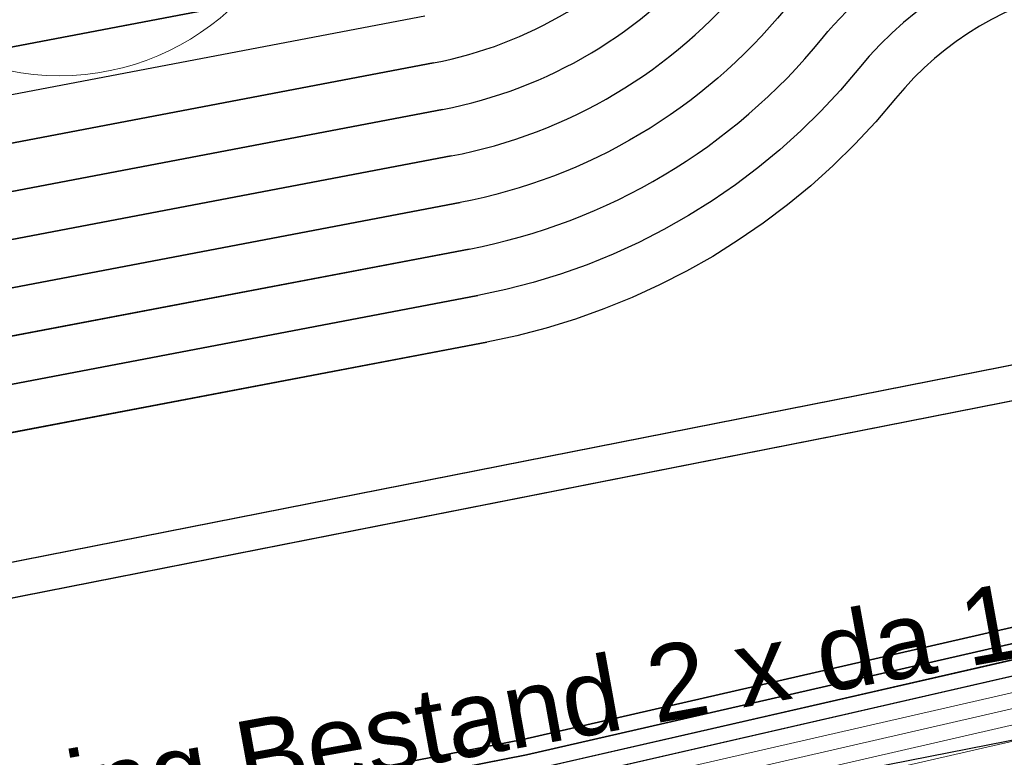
# Model space of a CAD drawing. Header units: metres. Extents: x -502 to 161, y -108 to 174.
# Tile 425 of 656: x -106.19 to -103.07, y -22.98 to -20.64. Entities that reach past the tile are written whole.
import ezdxf

# ---------------------------------------------------------------- set-up
doc = ezdxf.new("R2010")
doc.units = ezdxf.units.M
doc.header["$LTSCALE"] = 0.1
doc.linetypes.add('237', pattern=[93, 75, -18])
for name, color, linetype in [('BRI31-005.05-5p02-Koordinierung Lageplan 4. BA ZOB West 2022-06-15', 7, 'Continuous'), ('BRI31-005.06-5f07-Koordinierung Lageplan 4. BA ZOB Fernbusbahnh', 7, 'Continuous'), ('BRI32-005.02-5f05-Koordinierung Schemaplan 4 BA ZOB Teilbereich', 7, 'Continuous'), ('BRI32-005.03-5f06-Koordinierung Schemaplan 4 BA ZOB Teilbereich 2 Ost - Bahnhofsallee 2023-01-21', 7, 'Continuous')]:
    doc.layers.add(name, color=color, linetype=linetype)
doc.styles.add('Arial', font='arial.ttf')

msp = doc.modelspace()

# ---------------------------------------------------------------- linework, layer by layer
at = {"layer": 'BRI31-005.05-5p02-Koordinierung Lageplan 4. BA ZOB West 2022-06-15', "color": 7, "linetype": 'Continuous', "lineweight": 35, "transparency": 33554687}
msp.add_line((-117.887, -23.8696), (-104.7662, -21.3706), dxfattribs=at)
at = {"layer": 'BRI31-005.05-5p02-Koordinierung Lageplan 4. BA ZOB West 2022-06-15', "color": 6, "linetype": 'Continuous', "lineweight": 25, "true_color": 0xff00ff, "transparency": 33554687, "flags": 128}
for points in [[(-12.8197, -7.1584), (-13.0948, -7.1684), (-17.6753, -7.3484), (-25.0233, -7.7685), (-29.4119, -8.0888), (-36.588, -9.7298), (-36.8022, -9.7791), (-48.761, -11.229), (-54.8582, -12.3594), (-60.5568, -13.5195), (-72.2392, -15.9794), (-83.9386, -18.0493), (-95.7552, -20.2994), (-107.5641, -22.6294), (-119.3715, -24.8394), (-124.8625, -26.009), (-126.093, -26.1489), (-127.2478, -26.3291), (-138.8097, -28.3993), (-150.5411, -30.6494), (-156.6329, -31.8278), (-162.3974, -31.1788), (-174.3003, -29.339)], [(-174.3171, -29.4477), (-162.412, -31.2879), (-156.6285, -31.939), (-150.5203, -30.7574), (-138.7897, -28.5075), (-127.2296, -26.4376), (-126.0783, -26.2579), (-124.8448, -26.1177), (-119.3499, -24.9473), (-107.5433, -22.7374), (-95.7342, -20.4074), (-83.9188, -18.1575), (-72.2182, -16.0874), (-60.5345, -13.6272), (-54.8372, -12.4674), (-48.7444, -11.3378), (-36.7832, -9.8876), (-36.5634, -9.837), (-29.3955, -8.1979), (-25.0161, -7.8783), (-17.67, -7.4583), (-13.0906, -7.2783), (-12.8157, -7.2683)]]:
    msp.add_lwpolyline(points, dxfattribs=at)
at = {"layer": 'BRI31-005.05-5p02-Koordinierung Lageplan 4. BA ZOB West 2022-06-15', "color": 190, "linetype": 'Continuous', "lineweight": 35, "true_color": 0x7f00ff, "transparency": 33554687, "flags": 128}
for points in [[(-55.7007, -13.3634), (-59.4327, -13.9934), (-61.4087, -14.3464), (-62.2647, -14.4984), (-62.6667, -14.5974), (-62.8907, -14.7334), (-63.5967, -15.2334), (-64.4177, -15.8004), (-64.8657, -15.8864), (-69.7037, -16.7484), (-75.4637, -17.6884), (-81.7337, -18.6534), (-88.9077, -20.0034), (-93.6827, -20.7334), (-98.9647, -21.6334), (-104.5957, -22.9234), (-121.8907, -26.2934), (-126.8117, -27.2034), (-150.4477, -31.7134), (-157.1307, -33.0134), (-162.7687, -32.1234), (-174.7807, -30.4434), (-178.1477, -29.6134), (-179.1357, -29.4334)], [(-93.6747, -20.7824), (-98.9547, -21.6824), (-104.5847, -22.9724), (-121.8807, -26.3424), (-126.8027, -27.2524), (-150.4387, -31.7624), (-150.7407, -31.8214), (-157.1297, -33.0644), (-162.7757, -32.1724), (-174.7877, -30.4934), (-178.1567, -29.6624), (-179.1357, -29.4844)]]:
    msp.add_lwpolyline(points, dxfattribs=at)
at = {"layer": 'BRI31-005.05-5p02-Koordinierung Lageplan 4. BA ZOB West 2022-06-15', "color": 250, "linetype": 'Continuous', "lineweight": 25, "true_color": 0x333333, "transparency": 33554687, "flags": 128}
for points in [[(-62.5057, -14.9114), (-62.7017, -15.0274), (-63.4007, -15.5204), (-64.2987, -16.1364), (-69.6477, -17.0914), (-75.4007, -18.0314), (-81.6707, -18.9964), (-88.8497, -20.3464), (-93.6247, -21.0764), (-104.5317, -23.2174), (-121.8307, -26.5874), (-126.7577, -27.4974), (-150.3937, -32.0074), (-150.6907, -32.0664), (-157.1247, -33.3194), (-162.8107, -32.4174), (-174.8227, -30.7434), (-176.4997, -30.2264), (-178.1847, -29.8094), (-179.1357, -29.6374)], [(-93.6667, -20.8314), (-98.9447, -21.7314), (-104.5737, -23.0214), (-121.8707, -26.3914), (-126.7937, -27.3014), (-150.4297, -31.8114), (-150.7307, -31.8704), (-157.1287, -33.1154), (-162.7827, -32.2214), (-174.7947, -30.5434), (-178.1657, -29.7114), (-179.1357, -29.5354)], [(-93.6587, -20.8804), (-98.9347, -21.7804), (-104.5627, -23.0704), (-121.8607, -26.4404), (-126.7847, -27.3504), (-150.4207, -31.8604), (-150.7207, -31.9194), (-157.1277, -33.1664), (-162.7897, -32.2704), (-174.8017, -30.5934), (-178.1747, -29.7604), (-179.1357, -29.5864)]]:
    msp.add_lwpolyline(points, dxfattribs=at)
at = {"layer": 'BRI31-005.05-5p02-Koordinierung Lageplan 4. BA ZOB West 2022-06-15', "color": 1, "linetype": 'Continuous', "lineweight": 35, "true_color": 0xff0000, "transparency": 33554687, "flags": 128}
msp.add_lwpolyline([(-104.9346, -20.4865), (-112.2573, -21.8811, -0.060984), (-113.4886, -21.963), (-113.4886, -21.963, 0.060985), (-114.7198, -22.0448), (-114.7198, -22.0448), (-118.1112, -22.6907, -0.136581), (-119.0428, -22.6132), (-119.0428, -22.6132, 0.155054), (-120.0001, -22.5674), (-120.0001, -22.5674, -0.009649), (-120.4359, -22.6743), (-120.4359, -22.6743, -0.009652), (-120.8756, -22.7643), (-120.8756, -22.7643), (-121.8196, -22.9387), (-121.8196, -22.9387, -0.086678), (-122.2836, -22.9432)], format="xyb", dxfattribs=at)
at = {"layer": 'BRI31-005.05-5p02-Koordinierung Lageplan 4. BA ZOB West 2022-06-15', "color": 190, "linetype": 'Continuous', "lineweight": 35, "true_color": 0x7f00ff, "transparency": 33554687, "flags": 128}
msp.add_lwpolyline([(-120.8247, -23.0396, -0.023455), (-120.0029, -22.9274), (-120.0029, -22.9274, -0.111418), (-119.1999, -23.0348), (-119.1999, -23.0348, 0.136637), (-118.0273, -23.1328), (-114.3418, -22.4309, -0.04212), (-113.4301, -22.3357, 0.042117), (-112.5687, -22.2458), (-104.8785, -20.7812)], format="xyb", dxfattribs=at)
at = {"layer": 'BRI31-005.05-5p02-Koordinierung Lageplan 4. BA ZOB West 2022-06-15', "color": 116, "linetype": 'Continuous', "lineweight": 13, "true_color": 0x007f3f, "transparency": 33554687, "flags": 128}
for points in [[(-150.4307, -31.8114), (-126.7937, -27.3014), (-121.8697, -26.3914), (-104.5727, -23.0214), (-98.8977, -21.7234), (-93.6667, -20.8304)], [(-150.4217, -31.8604), (-126.7847, -27.3504), (-121.8597, -26.4404), (-104.5617, -23.0704), (-98.9347, -21.7804), (-93.6587, -20.8794)], [(-93.6347, -21.0284), (-98.8577, -21.9194), (-104.5307, -23.2174), (-121.8317, -26.5874), (-126.7577, -27.4974), (-150.3927, -32.0074)], [(-93.6267, -21.0774), (-98.8947, -21.9764), (-104.5197, -23.2664), (-121.8217, -26.6364), (-126.7487, -27.5464), (-150.3837, -32.0564)]]:
    msp.add_lwpolyline(points, dxfattribs=at)
at = {"layer": 'BRI31-005.05-5p02-Koordinierung Lageplan 4. BA ZOB West 2022-06-15', "color": 251, "linetype": 'Continuous', "lineweight": 13, "true_color": 0x5b5b5b, "transparency": 33554687, "flags": 128}
for points in [[(-93.6507, -20.9294), (-98.8777, -21.8214), (-104.5517, -23.1194), (-121.8507, -26.4894), (-126.7757, -27.3994), (-150.4117, -31.9094), (-150.7107, -31.9684), (-157.1267, -33.2174), (-162.7967, -32.3194), (-174.8087, -30.6434), (-176.5547, -29.7624), (-176.4667, -28.8414), (-176.3907, -28.5144)], [(-93.6427, -20.9784), (-98.9147, -21.8784), (-104.5407, -23.1684), (-121.8407, -26.5384), (-126.7667, -27.4484), (-150.4027, -31.9584), (-150.7007, -32.0174), (-157.1257, -33.2684), (-162.8037, -32.3684), (-174.8157, -30.6934), (-176.6607, -29.8214), (-176.5657, -28.8254), (-176.4877, -28.4914)]]:
    msp.add_lwpolyline(points, dxfattribs=at)
at = {"layer": 'BRI31-005.05-5p02-Koordinierung Lageplan 4. BA ZOB West 2022-06-15', "color": 3, "linetype": 'Continuous', "lineweight": 35, "true_color": 0x00ff00, "transparency": 33554687, "flags": 128}
msp.add_lwpolyline([(-120.8009, -23.1693, -0.026872), (-120.0174, -23.0677), (-120.0174, -23.0677, -0.107961), (-119.252, -23.1755), (-119.252, -23.1755, 0.136638), (-117.9993, -23.2802), (-114.3137, -22.5783, -0.04212), (-113.4272, -22.4857), (-113.4272, -22.4857, 0.042117), (-112.5407, -22.3932), (-112.5407, -22.3932), (-104.8504, -20.9286)], format="xyb", dxfattribs=at)
at = {"layer": 'BRI31-005.05-5p02-Koordinierung Lageplan 4. BA ZOB West 2022-06-15', "color": 7, "linetype": 'Continuous', "lineweight": 35, "transparency": 33554687, "flags": 128}
for points in [[(-120.7703, -23.3346), (-120.7703, -23.3346, -0.018703), (-120.0287, -23.2262), (-120.0287, -23.2262), (-120.0287, -23.2262, -0.116228), (-119.3042, -23.3161), (-119.3042, -23.3161), (-119.3042, -23.3161, 0.136638), (-117.9712, -23.4275), (-117.9712, -23.4275), (-114.2856, -22.7256, -0.04212), (-113.4242, -22.6357), (-113.4242, -22.6357, 0.042117), (-112.5126, -22.5405), (-112.5126, -22.5405), (-104.8224, -21.0759)], [(-104.7943, -21.2233), (-112.4845, -22.6879), (-112.4845, -22.6879, -0.042117), (-113.4212, -22.7856), (-113.4212, -22.7856, 0.04212), (-114.2576, -22.873), (-117.9431, -23.5749), (-117.9431, -23.5749, -0.136638), (-119.3563, -23.4568), (-119.3563, -23.4568, 0.135231), (-120.7703, -23.3346)]]:
    msp.add_lwpolyline(points, format="xyb", dxfattribs=at)
at = {"layer": 'BRI31-005.05-5p02-Koordinierung Lageplan 4. BA ZOB West 2022-06-15', "color": 3, "linetype": '237', "lineweight": 35, "true_color": 0x00ff00, "transparency": 33554687, "flags": 128}
msp.add_lwpolyline([(-104.7382, -21.518), (-117.859, -24.017), (-117.859, -24.017, -0.096537), (-119.8292, -24.0085), (-119.8292, -24.0085), (-119.8292, -24.0085, 0.095135), (-121.828, -23.9944), (-121.828, -23.9944)], format="xyb", dxfattribs=at)
at = {"layer": 'BRI31-005.05-5p02-Koordinierung Lageplan 4. BA ZOB West 2022-06-15', "color": 7, "linetype": '237', "lineweight": 35, "transparency": 33554687, "flags": 128}
msp.add_lwpolyline([(-104.7101, -21.6653), (-117.8309, -24.1643, -0.096537), (-119.8586, -24.1556), (-119.8586, -24.1556, 0.095135), (-121.8007, -24.1419), (-121.8007, -24.1419)], format="xyb", dxfattribs=at)
at = {"layer": 'BRI31-005.06-5f07-Koordinierung Lageplan 4. BA ZOB Fernbusbahnh', "color": 190, "linetype": 'Continuous', "lineweight": 30, "true_color": 0x7f00ff, "transparency": 33554687, "flags": 128}
for points in [[(-55.7007, -13.3634), (-59.4327, -13.9934), (-61.4087, -14.3464), (-62.2647, -14.4984), (-62.6667, -14.5974), (-62.8907, -14.7334), (-63.5967, -15.2334), (-64.4177, -15.8004), (-64.8657, -15.8864), (-69.7037, -16.7484), (-75.4637, -17.6884), (-81.7337, -18.6534), (-88.9077, -20.0034), (-93.6827, -20.7334), (-98.9647, -21.6334), (-104.5957, -22.9234), (-121.8907, -26.2934), (-126.8117, -27.2034), (-150.4477, -31.7134), (-157.1307, -33.0134), (-162.7687, -32.1234), (-174.7807, -30.4434), (-178.1477, -29.6134), (-179.1357, -29.4334)], [(-93.6747, -20.7824), (-98.9547, -21.6824), (-104.5847, -22.9724), (-121.8807, -26.3424), (-126.8027, -27.2524), (-150.4387, -31.7624), (-150.7407, -31.8214), (-157.1297, -33.0644), (-162.7757, -32.1724), (-174.7877, -30.4934), (-178.1567, -29.6624), (-179.1357, -29.4844)]]:
    msp.add_lwpolyline(points, dxfattribs=at)
at = {"layer": 'BRI31-005.06-5f07-Koordinierung Lageplan 4. BA ZOB Fernbusbahnh', "color": 250, "linetype": 'Continuous', "lineweight": 20, "true_color": 0x333333, "transparency": 33554687, "flags": 128}
for points in [[(-62.5057, -14.9114), (-62.7017, -15.0274), (-63.4007, -15.5204), (-64.2987, -16.1364), (-69.6477, -17.0914), (-75.4007, -18.0314), (-81.6707, -18.9964), (-88.8497, -20.3464), (-93.6247, -21.0764), (-104.5317, -23.2174), (-121.8307, -26.5874), (-126.7577, -27.4974), (-150.3937, -32.0074), (-150.6907, -32.0664), (-157.1247, -33.3194), (-162.8107, -32.4174), (-174.8227, -30.7434), (-176.4997, -30.2264), (-178.1847, -29.8094), (-179.1357, -29.6374)], [(-93.6667, -20.8314), (-98.9447, -21.7314), (-104.5737, -23.0214), (-121.8707, -26.3914), (-126.7937, -27.3014), (-150.4297, -31.8114), (-150.7307, -31.8704), (-157.1287, -33.1154), (-162.7827, -32.2214), (-174.7947, -30.5434), (-178.1657, -29.7114), (-179.1357, -29.5354)], [(-93.6587, -20.8804), (-98.9347, -21.7804), (-104.5627, -23.0704), (-121.8607, -26.4404), (-126.7847, -27.3504), (-150.4207, -31.8604), (-150.7207, -31.9194), (-157.1277, -33.1664), (-162.7897, -32.2704), (-174.8017, -30.5934), (-178.1747, -29.7604), (-179.1357, -29.5864)]]:
    msp.add_lwpolyline(points, dxfattribs=at)
at = {"layer": 'BRI31-005.06-5f07-Koordinierung Lageplan 4. BA ZOB Fernbusbahnh', "color": 1, "linetype": 'Continuous', "lineweight": 30, "true_color": 0xff0000, "transparency": 33554687, "flags": 128}
msp.add_lwpolyline([(-104.9346, -20.4865), (-112.2573, -21.8811, -0.060984), (-113.4886, -21.963), (-113.4886, -21.963, 0.060985), (-114.7198, -22.0448), (-114.7198, -22.0448), (-118.1112, -22.6907, -0.136581), (-119.0428, -22.6132), (-119.0428, -22.6132, 0.155054), (-120.0001, -22.5674), (-120.0001, -22.5674, -0.009649), (-120.4359, -22.6743), (-120.4359, -22.6743, -0.009652), (-120.8756, -22.7643), (-120.8756, -22.7643), (-121.8196, -22.9387), (-121.8196, -22.9387, -0.086678), (-122.2836, -22.9432)], format="xyb", dxfattribs=at)
at = {"layer": 'BRI32-005.02-5f05-Koordinierung Schemaplan 4 BA ZOB Teilbereich', "color": 6, "linetype": 'Continuous', "lineweight": 25, "true_color": 0xff00ff, "transparency": 33554687, "flags": 128}
for points in [[(-12.8197, -7.1584), (-13.0948, -7.1684), (-17.6753, -7.3484), (-25.0233, -7.7685), (-29.4119, -8.0888), (-36.588, -9.7298), (-36.8022, -9.7791), (-48.761, -11.229), (-54.8582, -12.3594), (-60.5568, -13.5195), (-72.2392, -15.9794), (-83.9386, -18.0493), (-95.7552, -20.2994), (-107.5641, -22.6294), (-119.3715, -24.8394), (-124.8625, -26.009), (-126.093, -26.1489), (-127.2478, -26.3291), (-138.8097, -28.3993), (-150.5411, -30.6494), (-156.6329, -31.8278), (-162.3974, -31.1788), (-174.3003, -29.339)], [(-174.3171, -29.4477), (-162.412, -31.2879), (-156.6285, -31.939), (-150.5203, -30.7574), (-138.7897, -28.5075), (-127.2296, -26.4376), (-126.0783, -26.2579), (-124.8448, -26.1177), (-119.3499, -24.9473), (-107.5433, -22.7374), (-95.7342, -20.4074), (-83.9188, -18.1575), (-72.2182, -16.0874), (-60.5345, -13.6272), (-54.8372, -12.4674), (-48.7444, -11.3378), (-36.7832, -9.8876), (-36.5634, -9.837), (-29.3955, -8.1979), (-25.0161, -7.8783), (-17.67, -7.4583), (-13.0906, -7.2783), (-12.8157, -7.2683)]]:
    msp.add_lwpolyline(points, dxfattribs=at)
at = {"layer": 'BRI32-005.02-5f05-Koordinierung Schemaplan 4 BA ZOB Teilbereich', "color": 190, "linetype": 'Continuous', "lineweight": 35, "true_color": 0x7f00ff, "transparency": 33554687, "flags": 128}
for points in [[(-55.7007, -13.3634), (-59.4327, -13.9934), (-61.4087, -14.3464), (-62.2647, -14.4984), (-62.6667, -14.5974), (-62.8907, -14.7334), (-63.5967, -15.2334), (-64.4177, -15.8004), (-64.8657, -15.8864), (-69.7037, -16.7484), (-75.4637, -17.6884), (-81.7337, -18.6534), (-88.9077, -20.0034), (-93.6827, -20.7334), (-98.9647, -21.6334), (-104.5957, -22.9234), (-121.8907, -26.2934), (-126.8117, -27.2034), (-150.4477, -31.7134), (-157.1307, -33.0134), (-162.7687, -32.1234), (-174.7807, -30.4434), (-178.1477, -29.6134), (-179.1357, -29.4334)], [(-93.6747, -20.7824), (-98.9547, -21.6824), (-104.5847, -22.9724), (-121.8807, -26.3424), (-126.8027, -27.2524), (-150.4387, -31.7624), (-150.7407, -31.8214), (-157.1297, -33.0644), (-162.7757, -32.1724), (-174.7877, -30.4934), (-178.1567, -29.6624), (-179.1357, -29.4844)]]:
    msp.add_lwpolyline(points, dxfattribs=at)
at = {"layer": 'BRI32-005.02-5f05-Koordinierung Schemaplan 4 BA ZOB Teilbereich', "color": 250, "linetype": 'Continuous', "lineweight": 25, "true_color": 0x333333, "transparency": 33554687, "flags": 128}
for points in [[(-93.6667, -20.8314), (-98.9447, -21.7314), (-104.5737, -23.0214), (-121.8707, -26.3914), (-126.7937, -27.3014), (-150.4297, -31.8114), (-150.7307, -31.8704), (-157.1287, -33.1154), (-162.7827, -32.2214), (-174.7947, -30.5434), (-178.1657, -29.7114), (-179.1357, -29.5354)], [(-93.6587, -20.8804), (-98.9347, -21.7804), (-104.5627, -23.0704), (-121.8607, -26.4404), (-126.7847, -27.3504), (-150.4207, -31.8604), (-150.7207, -31.9194), (-157.1277, -33.1664), (-162.7897, -32.2704), (-174.8017, -30.5934), (-178.1747, -29.7604), (-179.1357, -29.5864)]]:
    msp.add_lwpolyline(points, dxfattribs=at)
at = {"layer": 'BRI32-005.02-5f05-Koordinierung Schemaplan 4 BA ZOB Teilbereich', "color": 116, "linetype": 'Continuous', "lineweight": 13, "true_color": 0x007f3f, "transparency": 33554687, "flags": 128}
for points in [[(-150.4307, -31.8114), (-126.7937, -27.3014), (-121.8697, -26.3914), (-104.5727, -23.0214), (-98.8977, -21.7234), (-93.6667, -20.8304)], [(-150.4217, -31.8604), (-126.7847, -27.3504), (-121.8597, -26.4404), (-104.5617, -23.0704), (-98.9347, -21.7804), (-93.6587, -20.8794)], [(-93.6347, -21.0284), (-98.8577, -21.9194), (-104.5307, -23.2174), (-121.8317, -26.5874), (-126.7577, -27.4974), (-150.3927, -32.0074)], [(-93.6267, -21.0774), (-98.8947, -21.9764), (-104.5197, -23.2664), (-121.8217, -26.6364), (-126.7487, -27.5464), (-150.3837, -32.0564)]]:
    msp.add_lwpolyline(points, dxfattribs=at)
at = {"layer": 'BRI32-005.02-5f05-Koordinierung Schemaplan 4 BA ZOB Teilbereich', "color": 251, "linetype": 'Continuous', "lineweight": 13, "true_color": 0x5b5b5b, "transparency": 33554687, "flags": 128}
for points in [[(-93.6507, -20.9294), (-98.8777, -21.8214), (-104.5517, -23.1194), (-121.8507, -26.4894), (-126.7757, -27.3994), (-150.4117, -31.9094), (-150.7107, -31.9684), (-157.1267, -33.2174), (-162.7967, -32.3194), (-174.8087, -30.6434), (-176.5547, -29.7624), (-176.4667, -28.8414), (-176.3907, -28.5144)], [(-93.6427, -20.9784), (-98.9147, -21.8784), (-104.5407, -23.1684), (-121.8407, -26.5384), (-126.7667, -27.4484), (-150.4027, -31.9584), (-150.7007, -32.0174), (-157.1257, -33.2684), (-162.8037, -32.3684), (-174.8157, -30.6934), (-176.6607, -29.8214), (-176.5657, -28.8254), (-176.4877, -28.4914)]]:
    msp.add_lwpolyline(points, dxfattribs=at)
at = {"layer": 'BRI32-005.03-5f06-Koordinierung Schemaplan 4 BA ZOB Teilbereich 2 Ost - Bahnhofsallee 2023-01-21', "color": 7, "linetype": 'Continuous', "lineweight": 30, "transparency": 33554687}
msp.add_line((-117.887, -23.8696), (-104.7662, -21.3706), dxfattribs=at)
at = {"layer": 'BRI32-005.03-5f06-Koordinierung Schemaplan 4 BA ZOB Teilbereich 2 Ost - Bahnhofsallee 2023-01-21', "color": 6, "linetype": 'Continuous', "lineweight": 20, "true_color": 0xff00ff, "transparency": 33554687, "flags": 128}
for points in [[(-12.8197, -7.1584), (-13.0948, -7.1684), (-17.6753, -7.3484), (-25.0233, -7.7685), (-29.4119, -8.0888), (-36.588, -9.7298), (-36.8022, -9.7791), (-48.761, -11.229), (-54.8582, -12.3594), (-60.5568, -13.5195), (-72.2392, -15.9794), (-83.9386, -18.0493), (-95.7552, -20.2994), (-107.5641, -22.6294), (-119.3715, -24.8394), (-124.8625, -26.009), (-126.093, -26.1489), (-127.2478, -26.3291), (-138.8097, -28.3993), (-150.5411, -30.6494), (-156.6329, -31.8278), (-162.3974, -31.1788), (-174.3003, -29.339)], [(-174.3171, -29.4477), (-162.412, -31.2879), (-156.6285, -31.939), (-150.5203, -30.7574), (-138.7897, -28.5075), (-127.2296, -26.4376), (-126.0783, -26.2579), (-124.8448, -26.1177), (-119.3499, -24.9473), (-107.5433, -22.7374), (-95.7342, -20.4074), (-83.9188, -18.1575), (-72.2182, -16.0874), (-60.5345, -13.6272), (-54.8372, -12.4674), (-48.7444, -11.3378), (-36.7832, -9.8876), (-36.5634, -9.837), (-29.3955, -8.1979), (-25.0161, -7.8783), (-17.67, -7.4583), (-13.0906, -7.2783), (-12.8157, -7.2683)]]:
    msp.add_lwpolyline(points, dxfattribs=at)
at = {"layer": 'BRI32-005.03-5f06-Koordinierung Schemaplan 4 BA ZOB Teilbereich 2 Ost - Bahnhofsallee 2023-01-21', "color": 190, "linetype": 'Continuous', "lineweight": 30, "true_color": 0x7f00ff, "transparency": 33554687, "flags": 128}
for points in [[(-55.7007, -13.3634), (-59.4327, -13.9934), (-61.4087, -14.3464), (-62.2647, -14.4984), (-62.6667, -14.5974), (-62.8907, -14.7334), (-63.5967, -15.2334), (-64.4177, -15.8004), (-64.8657, -15.8864), (-69.7037, -16.7484), (-75.4637, -17.6884), (-81.7337, -18.6534), (-88.9077, -20.0034), (-93.6827, -20.7334), (-98.9647, -21.6334), (-104.5957, -22.9234), (-121.8907, -26.2934), (-126.8117, -27.2034), (-150.4477, -31.7134), (-157.1307, -33.0134), (-162.7687, -32.1234), (-174.7807, -30.4434), (-178.1477, -29.6134), (-179.1357, -29.4334)], [(-93.6747, -20.7824), (-98.9547, -21.6824), (-104.5847, -22.9724), (-121.8807, -26.3424), (-126.8027, -27.2524), (-150.4387, -31.7624), (-150.7407, -31.8214), (-157.1297, -33.0644), (-162.7757, -32.1724), (-174.7877, -30.4934), (-178.1567, -29.6624), (-179.1357, -29.4844)]]:
    msp.add_lwpolyline(points, dxfattribs=at)
at = {"layer": 'BRI32-005.03-5f06-Koordinierung Schemaplan 4 BA ZOB Teilbereich 2 Ost - Bahnhofsallee 2023-01-21', "color": 250, "linetype": 'Continuous', "lineweight": 20, "true_color": 0x333333, "transparency": 33554687, "flags": 128}
for points in [[(-62.5057, -14.9114), (-62.7017, -15.0274), (-63.4007, -15.5204), (-64.2987, -16.1364), (-69.6477, -17.0914), (-75.4007, -18.0314), (-81.6707, -18.9964), (-88.8497, -20.3464), (-93.6247, -21.0764), (-104.5317, -23.2174), (-121.8307, -26.5874), (-126.7577, -27.4974), (-150.3937, -32.0074), (-150.6907, -32.0664), (-157.1247, -33.3194), (-162.8107, -32.4174), (-174.8227, -30.7434), (-176.4997, -30.2264), (-178.1847, -29.8094), (-179.1357, -29.6374)], [(-93.6667, -20.8314), (-98.9447, -21.7314), (-104.5737, -23.0214), (-121.8707, -26.3914), (-126.7937, -27.3014), (-150.4297, -31.8114), (-150.7307, -31.8704), (-157.1287, -33.1154), (-162.7827, -32.2214), (-174.7947, -30.5434), (-178.1657, -29.7114), (-179.1357, -29.5354)], [(-93.6587, -20.8804), (-98.9347, -21.7804), (-104.5627, -23.0704), (-121.8607, -26.4404), (-126.7847, -27.3504), (-150.4207, -31.8604), (-150.7207, -31.9194), (-157.1277, -33.1664), (-162.7897, -32.2704), (-174.8017, -30.5934), (-178.1747, -29.7604), (-179.1357, -29.5864)]]:
    msp.add_lwpolyline(points, dxfattribs=at)
at = {"layer": 'BRI32-005.03-5f06-Koordinierung Schemaplan 4 BA ZOB Teilbereich 2 Ost - Bahnhofsallee 2023-01-21', "color": 190, "linetype": 'Continuous', "lineweight": 30, "true_color": 0x7f00ff, "transparency": 33554687, "flags": 128}
for points in [[(-104.8785, -20.7812, 0.176505), (-104.114, -20.3254), (-104.114, -20.3254, -0.177933), (-102.9862, -19.6573), (-102.9862, -19.6573), (-101.5996, -19.4014)], [(-104.9066, -20.6339), (-111.5933, -21.9074, -0.22867), (-112.433, -21.6827), (-113.2203, -21.0046, -0.169732), (-113.5502, -20.433), (-113.5786, -20.2833)], [(-120.8247, -23.0396, -0.023455), (-120.0029, -22.9274), (-120.0029, -22.9274, -0.111418), (-119.1999, -23.0348), (-119.1999, -23.0348, 0.136637), (-118.0273, -23.1328), (-114.3418, -22.4309, -0.04212), (-113.4301, -22.3357, 0.042117), (-112.5687, -22.2458), (-104.8785, -20.7812)]]:
    msp.add_lwpolyline(points, format="xyb", dxfattribs=at)
at = {"layer": 'BRI32-005.03-5f06-Koordinierung Schemaplan 4 BA ZOB Teilbereich 2 Ost - Bahnhofsallee 2023-01-21', "color": 3, "linetype": 'Continuous', "lineweight": 30, "true_color": 0x00ff00, "transparency": 33554687, "flags": 128}
for points in [[(-104.8504, -20.9286), (-104.8504, -20.9286, 0.176505), (-103.9977, -20.4202), (-103.9977, -20.4202), (-103.9977, -20.4202, -0.177933), (-102.959, -19.8048), (-102.959, -19.8048), (-101.5724, -19.5489)], [(-120.8009, -23.1693, -0.026872), (-120.0174, -23.0677), (-120.0174, -23.0677, -0.107961), (-119.252, -23.1755), (-119.252, -23.1755, 0.136638), (-117.9993, -23.2802), (-114.3137, -22.5783, -0.04212), (-113.4272, -22.4857), (-113.4272, -22.4857, 0.042117), (-112.5407, -22.3932), (-112.5407, -22.3932), (-104.8504, -20.9286)]]:
    msp.add_lwpolyline(points, format="xyb", dxfattribs=at)
at = {"layer": 'BRI32-005.03-5f06-Koordinierung Schemaplan 4 BA ZOB Teilbereich 2 Ost - Bahnhofsallee 2023-01-21', "color": 7, "linetype": 'Continuous', "lineweight": 30, "transparency": 33554687, "flags": 128}
for points in [[(-104.8224, -21.0759, 0.176506), (-103.8814, -20.515, -0.177933), (-102.9317, -19.9523), (-101.5451, -19.6964)], [(-101.5451, -19.6964), (-101.5451, -19.6964, 0.052978), (-102.2248, -19.8981), (-102.2248, -19.8981), (-102.2248, -19.8981, -0.05298), (-102.9045, -20.0998), (-102.9045, -20.0998), (-102.9045, -20.0998, 0.177933), (-103.7651, -20.6097), (-103.7651, -20.6097, -0.176505), (-104.7943, -21.2233)], [(-104.7662, -21.3706, 0.176506), (-103.6488, -20.7045), (-103.6488, -20.7045, -0.177933), (-102.8772, -20.2473), (-102.8772, -20.2473), (-102.6314, -20.2019)], [(-120.7703, -23.3346), (-120.7703, -23.3346, -0.018703), (-120.0287, -23.2262), (-120.0287, -23.2262), (-120.0287, -23.2262, -0.116228), (-119.3042, -23.3161), (-119.3042, -23.3161), (-119.3042, -23.3161, 0.136638), (-117.9712, -23.4275), (-117.9712, -23.4275), (-114.2856, -22.7256, -0.04212), (-113.4242, -22.6357), (-113.4242, -22.6357, 0.042117), (-112.5126, -22.5405), (-112.5126, -22.5405), (-104.8224, -21.0759)], [(-104.7943, -21.2233), (-112.4845, -22.6879), (-112.4845, -22.6879, -0.042117), (-113.4212, -22.7856), (-113.4212, -22.7856, 0.04212), (-114.2576, -22.873), (-117.9431, -23.5749), (-117.9431, -23.5749, -0.136638), (-119.3563, -23.4568), (-119.3563, -23.4568, 0.135231), (-120.7703, -23.3346)]]:
    msp.add_lwpolyline(points, format="xyb", dxfattribs=at)
at = {"layer": 'BRI32-005.03-5f06-Koordinierung Schemaplan 4 BA ZOB Teilbereich 2 Ost - Bahnhofsallee 2023-01-21', "color": 3, "linetype": '237', "lineweight": 30, "true_color": 0x00ff00, "transparency": 33554687, "flags": 128}
for points in [[(-102.6041, -20.3496), (-102.85, -20.3948), (-102.85, -20.3948, 0.177933), (-103.5326, -20.7992), (-103.5326, -20.7992), (-103.5326, -20.7992, -0.176505), (-104.7382, -21.518), (-104.7382, -21.518)], [(-104.7382, -21.518), (-117.859, -24.017), (-117.859, -24.017, -0.096537), (-119.8292, -24.0085), (-119.8292, -24.0085), (-119.8292, -24.0085, 0.095135), (-121.828, -23.9944), (-121.828, -23.9944)]]:
    msp.add_lwpolyline(points, format="xyb", dxfattribs=at)
at = {"layer": 'BRI32-005.03-5f06-Koordinierung Schemaplan 4 BA ZOB Teilbereich 2 Ost - Bahnhofsallee 2023-01-21', "color": 1, "linetype": 'Continuous', "lineweight": 30, "true_color": 0xff0000, "transparency": 33554687, "flags": 128}
msp.add_lwpolyline([(-104.9346, -20.4865), (-112.2573, -21.8811, -0.060984), (-113.4886, -21.963), (-113.4886, -21.963, 0.060985), (-114.7198, -22.0448), (-114.7198, -22.0448), (-118.1112, -22.6907, -0.136581), (-119.0428, -22.6132), (-119.0428, -22.6132, 0.155054), (-120.0001, -22.5674), (-120.0001, -22.5674, -0.009649), (-120.4359, -22.6743), (-120.4359, -22.6743, -0.009652), (-120.8756, -22.7643), (-120.8756, -22.7643), (-121.8196, -22.9387), (-121.8196, -22.9387, -0.086678), (-122.2836, -22.9432)], format="xyb", dxfattribs=at)
at = {"layer": 'BRI32-005.03-5f06-Koordinierung Schemaplan 4 BA ZOB Teilbereich 2 Ost - Bahnhofsallee 2023-01-21', "color": 7, "linetype": '237', "lineweight": 30, "transparency": 33554687, "flags": 128}
for points in [[(-102.5769, -20.4969), (-102.8227, -20.5424, 0.177933), (-103.4163, -20.894, -0.176505), (-104.7101, -21.6653)], [(-104.7101, -21.6653), (-117.8309, -24.1643, -0.096537), (-119.8586, -24.1556), (-119.8586, -24.1556, 0.095135), (-121.8007, -24.1419), (-121.8007, -24.1419)]]:
    msp.add_lwpolyline(points, format="xyb", dxfattribs=at)
at = {"layer": 'BRI32-005.03-5f06-Koordinierung Schemaplan 4 BA ZOB Teilbereich 2 Ost - Bahnhofsallee 2023-01-21', "color": 116, "linetype": 'Continuous', "lineweight": 9, "true_color": 0x007f3f, "transparency": 33554687, "flags": 128}
for points in [[(-150.4307, -31.8114), (-126.7937, -27.3014), (-121.8697, -26.3914), (-104.5727, -23.0214), (-98.8977, -21.7234), (-93.6667, -20.8304)], [(-150.4217, -31.8604), (-126.7847, -27.3504), (-121.8597, -26.4404), (-104.5617, -23.0704), (-98.9347, -21.7804), (-93.6587, -20.8794)], [(-93.6347, -21.0284), (-98.8577, -21.9194), (-104.5307, -23.2174), (-121.8317, -26.5874), (-126.7577, -27.4974), (-150.3927, -32.0074)], [(-93.6267, -21.0774), (-98.8947, -21.9764), (-104.5197, -23.2664), (-121.8217, -26.6364), (-126.7487, -27.5464), (-150.3837, -32.0564)]]:
    msp.add_lwpolyline(points, dxfattribs=at)
at = {"layer": 'BRI32-005.03-5f06-Koordinierung Schemaplan 4 BA ZOB Teilbereich 2 Ost - Bahnhofsallee 2023-01-21', "color": 251, "linetype": 'Continuous', "lineweight": 9, "true_color": 0x5b5b5b, "transparency": 33554687, "flags": 128}
for points in [[(-93.6507, -20.9294), (-98.8777, -21.8214), (-104.5517, -23.1194), (-121.8507, -26.4894), (-126.7757, -27.3994), (-150.4117, -31.9094), (-150.7107, -31.9684), (-157.1267, -33.2174), (-162.7967, -32.3194), (-174.8087, -30.6434), (-176.5547, -29.7624), (-176.4667, -28.8414), (-176.3907, -28.5144)], [(-93.6427, -20.9784), (-98.9147, -21.8784), (-104.5407, -23.1684), (-121.8407, -26.5384), (-126.7667, -27.4484), (-150.4027, -31.9584), (-150.7007, -32.0174), (-157.1257, -33.2684), (-162.8037, -32.3684), (-174.8157, -30.6934), (-176.6607, -29.8214), (-176.5657, -28.8254), (-176.4877, -28.4914)]]:
    msp.add_lwpolyline(points, dxfattribs=at)
at = {"layer": 'BRI32-005.03-5f06-Koordinierung Schemaplan 4 BA ZOB Teilbereich 2 Ost - Bahnhofsallee 2023-01-21', "color": 7, "linetype": 'Continuous', "lineweight": 20, "transparency": 33554687}
msp.add_circle((-106.0631, -20.022), 0.8, dxfattribs=at)
msp.add_circle((-106.0631, -20.022), 0.8, dxfattribs=at)
at = {"layer": 'BRI32-005.03-5f06-Koordinierung Schemaplan 4 BA ZOB Teilbereich 2 Ost - Bahnhofsallee 2023-01-21', "color": 7, "linetype": 'Continuous', "lineweight": 13, "transparency": 33554687}
msp.add_circle((-106.0631, -20.022), 0.8, dxfattribs=at)

# ---------------------------------------------------------------- texts
at = {"layer": 'BRI32-005.03-5f06-Koordinierung Schemaplan 4 BA ZOB Teilbereich 2 Ost - Bahnhofsallee 2023-01-21', "color": 7, "transparency": 33554687, "insert": (-107.0439, -23.1486), "char_height": 0.24, "attachment_point": 1, "rotation": 10.278, "line_spacing_factor": 0.25, "style": 'Arial'}
msp.add_mtext('Hauptring Bestand 2 x da 110', dxfattribs=at)
at = {"layer": 'BRI32-005.03-5f06-Koordinierung Schemaplan 4 BA ZOB Teilbereich 2 Ost - Bahnhofsallee 2023-01-21', "color": 34, "true_color": 0x994c00, "transparency": 33554687, "insert": (-106.8198, -24.1284), "char_height": 0.24, "attachment_point": 1, "rotation": 10.8412, "line_spacing_factor": 0.25, "style": 'Arial'}
msp.add_mtext('Bestand 2 x da 110 TüNet   K-Schacht - TG', dxfattribs=at)

doc.saveas('drawing.dxf')
